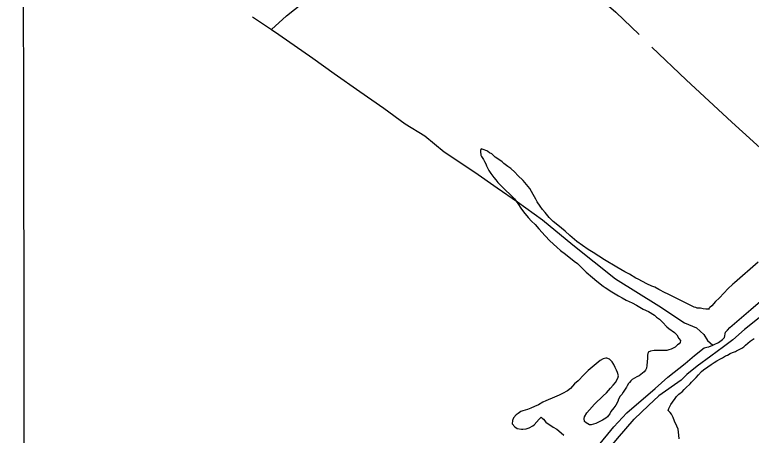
# Model space of a CAD drawing. Extents: x 3324104 to 3361979, y 612876 to 638273.
# Drawn here: x 3343981 to 3345889, y 622153 to 623243 of the extents above; entities that cross this region are included whole.
import ezdxf

# ---------------------------------------------------------------- set-up
doc = ezdxf.new("R2010")
doc.units = 0
for name, color, linetype in [('V-GRID-MAJR', 7, 'Continuous'), ('V-SITE-VEGE', 7, 'Continuous'), ('V-TOPO-SHOR', 7, 'Continuous')]:
    doc.layers.add(name, color=color, linetype=linetype)

msp = doc.modelspace()

# ---------------------------------------------------------------- linework, layer by layer
at = {"layer": 'V-GRID-MAJR'}
msp.add_spline([(3344012.7, 618284.5), (3344002.2, 624342.3), (3343991.6, 630403.6), (3343981, 636464.9), (3343981, 636468.3)], degree=3, dxfattribs=at)
at = {"layer": 'V-SITE-VEGE'}
for p, q in [((3345189.1, 622895.2), (3345187.5, 622891.4)), ((3345187.5, 622891.4), (3345187.5, 622888.2)), ((3345187.5, 622888.2), (3345188.6, 622879)), ((3345194.5, 622893.6), (3345189.1, 622895.2)), ((3345203.7, 622889.8), (3345194.5, 622893.6)), ((3345206.9, 622888.2), (3345203.7, 622889.8)), ((3345211.2, 622885), (3345206.9, 622888.2)), ((3345216.6, 622882.3), (3345211.2, 622885)), ((3345188.6, 622879), (3345190.2, 622875.8)), ((3345190.2, 622875.8), (3345195.1, 622867.8)), ((3345195.1, 622867.8), (3345197.8, 622862.9)), ((3345225.7, 622874.2), (3345216.6, 622882.3)), ((3345232.7, 622869.4), (3345225.7, 622874.2)), ((3345243.5, 622861.3), (3345232.7, 622869.4)), ((3345197.8, 622862.9), (3345201.5, 622856.5)), ((3345201.5, 622856.5), (3345203.1, 622851.1)), ((3345203.1, 622851.1), (3345209.1, 622839.3)), ((3345248.3, 622857), (3345243.5, 622861.3)), ((3345258.5, 622849.5), (3345248.3, 622857)), ((3345266, 622844.7), (3345258.5, 622849.5)), ((3345209.1, 622839.3), (3345214.4, 622831.2)), ((3345214.4, 622831.2), (3345222, 622821)), ((3345276.8, 622835), (3345266, 622844.7)), ((3345284.3, 622826.4), (3345276.8, 622835)), ((3345297.8, 622813.5), (3345284.3, 622826.4)), ((3345222, 622821), (3345227.4, 622815.1)), ((3345227.4, 622815.1), (3345232.7, 622808.1)), ((3345232.7, 622808.1), (3345240.3, 622800)), ((3345306.9, 622803.3), (3345297.8, 622813.5)), ((3345240.3, 622800), (3345253.7, 622786.1)), ((3345315, 622792.6), (3345306.9, 622803.3)), ((3345323.6, 622777), (3345315, 622792.6)), ((3345253.7, 622786.1), (3345262.3, 622778.6)), ((3345262.3, 622778.6), (3345275.2, 622765.7)), ((3345330.6, 622765.2), (3345323.6, 622777)), ((3345275.2, 622765.7), (3345283.8, 622753.8)), ((3345283.8, 622753.8), (3345291.9, 622741.5)), ((3345334.4, 622757.6), (3345330.6, 622765.2)), ((3345341.9, 622746.9), (3345334.4, 622757.6)), ((3345291.9, 622741.5), (3345298.9, 622732.4)), ((3345298.9, 622732.4), (3345310.7, 622717.8)), ((3345348.4, 622738.3), (3345341.9, 622746.9)), ((3345354.8, 622730.2), (3345348.4, 622738.3)), ((3345310.7, 622717.8), (3345319.9, 622708.2)), ((3345365.6, 622717.3), (3345354.8, 622730.2)), ((3345375.8, 622707.1), (3345365.6, 622717.3)), ((3345319.9, 622708.2), (3345329, 622699)), ((3345329, 622699), (3345338.2, 622688.3)), ((3345387.6, 622697.5), (3345375.8, 622707.1)), ((3345407, 622682.4), (3345387.6, 622697.5)), ((3345338.2, 622688.3), (3345354.8, 622670)), ((3345418.8, 622670.6), (3345407, 622682.4)), ((3345354.8, 622670), (3345367.2, 622657.1)), ((3345367.2, 622657.1), (3345385, 622640.5)), ((3345437.1, 622655.6), (3345418.8, 622670.6)), ((3345466.7, 622634.6), (3345437.1, 622655.6)), ((3345385, 622640.5), (3345394.7, 622631.9)), ((3345394.7, 622631.9), (3345408.1, 622622.2)), ((3345408.1, 622622.2), (3345430.1, 622604.5)), ((3345479.1, 622626.6), (3345466.7, 622634.6)), ((3345508.6, 622607.8), (3345479.1, 622626.6)), ((3345430.1, 622604.5), (3345438.8, 622598.1)), ((3345438.8, 622598.1), (3345451.7, 622585.2)), ((3345540.9, 622589), (3345508.6, 622607.8)), ((3345907, 622601.6), (3345845.7, 622548.3)), ((3345451.7, 622585.2), (3345461.3, 622576)), ((3345561.3, 622576.6), (3345540.9, 622589)), ((3345461.3, 622576), (3345477.5, 622561.5)), ((3345477.5, 622561.5), (3345488.8, 622552.4)), ((3345573.2, 622570.7), (3345561.3, 622576.6)), ((3345589.8, 622560.5), (3345573.2, 622570.7)), ((3345596.3, 622557.8), (3345589.8, 622560.5)), ((3345488.8, 622552.4), (3345505.4, 622539.5)), ((3345618.3, 622545.5), (3345596.3, 622557.8)), ((3345631.2, 622539.6), (3345618.3, 622545.5)), ((3345840.9, 622544.5), (3345828, 622532.2)), ((3345845.7, 622548.3), (3345840.9, 622544.5)), ((3345505.4, 622539.5), (3345510.8, 622535.7)), ((3345510.8, 622535.7), (3345528, 622525)), ((3345528, 622525), (3345544.7, 622514.3)), ((3345638.8, 622536.4), (3345631.2, 622539.6)), ((3345649.5, 622531), (3345638.8, 622536.4)), ((3345666.2, 622521.9), (3345649.5, 622531)), ((3345671.6, 622519.7), (3345666.2, 622521.9)), ((3345818.9, 622522.5), (3345805.4, 622508)), ((3345828, 622532.2), (3345818.9, 622522.5)), ((3345544.7, 622514.3), (3345554.4, 622508.9)), ((3345554.4, 622508.9), (3345565.1, 622503.5)), ((3345565.1, 622503.5), (3345580.7, 622496)), ((3345680.7, 622515.4), (3345671.6, 622519.7)), ((3345687.2, 622512.2), (3345680.7, 622515.4)), ((3345740.9, 622484.8), (3345687.2, 622512.2)), ((3345805.4, 622508), (3345796.3, 622499.4)), ((3345580.7, 622496), (3345591.5, 622490.1)), ((3345591.5, 622490.1), (3345609.2, 622479.4)), ((3345745.2, 622483.7), (3345740.9, 622484.8)), ((3345749, 622482.7), (3345745.2, 622483.7)), ((3345754.4, 622482.1), (3345749, 622482.7)), ((3345781.3, 622483.8), (3345778, 622480.5)), ((3345786.6, 622488.6), (3345781.3, 622483.8)), ((3345796.3, 622499.4), (3345786.6, 622488.6)), ((3345609.2, 622479.4), (3345622.7, 622473.5)), ((3345622.7, 622473.5), (3345638.3, 622464.3)), ((3345638.3, 622464.3), (3345643.1, 622459.5)), ((3345757.6, 622482.1), (3345754.4, 622482.1)), ((3345764.6, 622480.5), (3345757.6, 622482.1)), ((3345771, 622479.5), (3345764.6, 622480.5)), ((3345780.2, 622479.5), (3345771, 622479.5)), ((3345778, 622480.5), (3345780.2, 622479.5)), ((3345643.1, 622459.5), (3345651.2, 622453.6)), ((3345651.2, 622453.6), (3345658.7, 622446.1)), ((3345658.7, 622446.1), (3345670, 622433.7)), ((3345670, 622433.7), (3345675.4, 622429.4)), ((3345675.4, 622429.4), (3345689.9, 622419.2)), ((3345689.9, 622419.2), (3345695.8, 622413.3)), ((3345695.8, 622413.3), (3345701.7, 622403.6)), ((3345701.8, 622389.6), (3345698, 622387)), ((3345701.7, 622403.6), (3345705.5, 622398.2)), ((3345704.4, 622393.4), (3345701.8, 622389.6)), ((3345705.5, 622398.2), (3345704.4, 622393.4)), ((3345874.3, 622386.5), (3345880.2, 622391.4)), ((3345880.2, 622391.4), (3345886.1, 622396.7)), ((3345886.1, 622396.7), (3345896.3, 622403.7)), ((3345622.2, 622368.6), (3345620.1, 622360.6)), ((3345628.1, 622370.8), (3345622.2, 622368.6)), ((3345637.3, 622372.4), (3345628.1, 622370.8)), ((3345644.8, 622372.9), (3345637.3, 622372.4)), ((3345670, 622373), (3345644.8, 622372.9)), ((3345675.4, 622374.6), (3345670, 622373)), ((3345681.3, 622376.2), (3345675.4, 622374.6)), ((3345685.1, 622377.8), (3345681.3, 622376.2)), ((3345691.5, 622381.6), (3345685.1, 622377.8)), ((3345694.2, 622383.7), (3345691.5, 622381.6)), ((3345698, 622387), (3345694.2, 622383.7)), ((3345840.5, 622367.7), (3345848, 622370.4)), ((3345848, 622370.4), (3345850.7, 622372)), ((3345850.7, 622372), (3345855.5, 622374.7)), ((3345855.5, 622374.7), (3345859.3, 622375.8)), ((3345859.3, 622375.8), (3345864.6, 622379)), ((3345864.6, 622379), (3345869.5, 622382.2)), ((3345869.5, 622382.2), (3345871.6, 622383.8)), ((3345871.6, 622383.8), (3345874.3, 622386.5)), ((3345505.6, 622351.4), (3345497.5, 622346.5)), ((3345512, 622353), (3345505.6, 622351.4)), ((3345514.7, 622353), (3345512, 622353)), ((3345521.7, 622350.3), (3345514.7, 622353)), ((3345525.5, 622347.1), (3345521.7, 622350.3)), ((3345620.1, 622352.5), (3345618.5, 622333.7)), ((3345620.1, 622360.6), (3345620.1, 622352.5)), ((3345799.6, 622346.2), (3345808.8, 622351.5)), ((3345808.8, 622351.5), (3345814.7, 622353.7)), ((3345814.7, 622353.7), (3345822.2, 622358.5)), ((3345822.2, 622358.5), (3345827, 622360.7)), ((3345827, 622360.7), (3345834.5, 622364.5)), ((3345834.5, 622364.5), (3345840.5, 622367.7)), ((3345497.5, 622346.5), (3345466.3, 622321.2)), ((3345528.7, 622343.3), (3345525.5, 622347.1)), ((3345533, 622336.3), (3345528.7, 622343.3)), ((3345536.2, 622328.3), (3345533, 622336.3)), ((3345618.5, 622333.7), (3345617.4, 622327.2)), ((3345765.2, 622322.5), (3345776.5, 622330.6)), ((3345776.5, 622330.6), (3345785.1, 622336.5)), ((3345785.1, 622336.5), (3345792.6, 622341.9)), ((3345792.6, 622341.9), (3345799.6, 622346.2)), ((3345466.3, 622321.2), (3345455.1, 622309.9)), ((3345539.5, 622321.8), (3345536.2, 622328.3)), ((3345542.1, 622315.9), (3345539.5, 622321.8)), ((3345544.8, 622306.8), (3345542.1, 622315.9)), ((3345611.5, 622317.6), (3345598.6, 622307.3)), ((3345615.2, 622321.3), (3345611.5, 622317.6)), ((3345616.9, 622325.1), (3345615.2, 622321.3)), ((3345617.4, 622327.2), (3345616.9, 622325.1)), ((3345752.3, 622309.6), (3345759.9, 622318.2)), ((3345759.9, 622318.2), (3345765.2, 622322.5)), ((3345440.6, 622294.3), (3345431.4, 622286.3)), ((3345455.1, 622309.9), (3345440.6, 622294.3)), ((3345536.8, 622290.1), (3345543.2, 622300.8)), ((3345543.2, 622300.8), (3345544.8, 622306.8)), ((3345577.1, 622293.9), (3345573.3, 622289.6)), ((3345580.3, 622297.1), (3345577.1, 622293.9)), ((3345592.7, 622304.6), (3345580.3, 622297.1)), ((3345598.6, 622307.3), (3345592.7, 622304.6)), ((3345734.1, 622290.2), (3345746.4, 622303.1)), ((3345746.4, 622303.1), (3345752.3, 622309.6)), ((3345420.7, 622273.9), (3345412.6, 622268)), ((3345431.4, 622286.3), (3345420.7, 622273.9)), ((3345514.2, 622263.2), (3345523.9, 622275)), ((3345523.9, 622275), (3345530.9, 622282.6)), ((3345530.9, 622282.6), (3345536.8, 622290.1)), ((3345565.3, 622277.7), (3345560.4, 622270.2)), ((3345567.4, 622281.5), (3345565.3, 622277.7)), ((3345571.2, 622286.9), (3345567.4, 622281.5)), ((3345573.3, 622289.6), (3345571.2, 622286.9)), ((3345715.3, 622271.9), (3345719.6, 622276.2)), ((3345719.6, 622276.2), (3345730.8, 622285.9)), ((3345730.8, 622285.9), (3345734.1, 622290.2)), ((3345391.1, 622257.2), (3345378.8, 622251.3)), ((3345400.3, 622261), (3345391.1, 622257.2)), ((3345412.6, 622268), (3345400.3, 622261)), ((3345482.5, 622233.6), (3345505.1, 622255.1)), ((3345505.1, 622255.1), (3345514.2, 622263.2)), ((3345549.7, 622254.1), (3345545.4, 622246.6)), ((3345554, 622258.9), (3345549.7, 622254.1)), ((3345556.7, 622264.8), (3345554, 622258.9)), ((3345560.4, 622270.2), (3345556.7, 622264.8)), ((3345691.6, 622248.3), (3345695.4, 622253.6)), ((3345695.4, 622253.6), (3345701.3, 622259.6)), ((3345701.3, 622259.6), (3345705.1, 622261.7)), ((3345705.1, 622261.7), (3345709.9, 622265.5)), ((3345709.9, 622265.5), (3345715.3, 622271.9)), ((3345349.2, 622238.4), (3345337.4, 622231.9)), ((3345356.7, 622242.1), (3345349.2, 622238.4)), ((3345378.8, 622251.3), (3345356.7, 622242.1)), ((3345543.3, 622240.6), (3345537.9, 622231)), ((3345545.4, 622246.6), (3345543.3, 622240.6)), ((3345680.9, 622232.7), (3345684.6, 622239.1)), ((3345684.6, 622239.1), (3345691.6, 622248.3)), ((3345297.6, 622216.3), (3345291.7, 622214.7)), ((3345308.9, 622220.1), (3345297.6, 622216.3)), ((3345318, 622222.8), (3345308.9, 622220.1)), ((3345327.2, 622227.6), (3345318, 622222.8)), ((3345337.4, 622231.9), (3345327.2, 622227.6)), ((3345462.7, 622211), (3345469.6, 622219.1)), ((3345469.6, 622219.1), (3345482.5, 622233.6)), ((3345532.5, 622224), (3345525.5, 622214.3)), ((3345537.9, 622231), (3345532.5, 622224)), ((3345673.4, 622217.1), (3345675.5, 622222.4)), ((3345678.7, 622212.2), (3345673.4, 622217.1)), ((3345675.5, 622222.4), (3345680.9, 622232.7)), ((3345273.4, 622198), (3345270.2, 622191)), ((3345279.9, 622206.1), (3345273.4, 622198)), ((3345284.7, 622209.8), (3345279.9, 622206.1)), ((3345291.7, 622214.7), (3345284.7, 622209.8)), ((3345339.6, 622194.3), (3345344.9, 622200.2)), ((3345344.9, 622200.2), (3345347.6, 622197)), ((3345347.6, 622197), (3345350.9, 622194.3)), ((3345455.7, 622196.5), (3345457.3, 622200.8)), ((3345456.8, 622189), (3345455.7, 622196.5)), ((3345457.3, 622200.8), (3345462.7, 622211)), ((3345512.1, 622197.1), (3345503.5, 622191.7)), ((3345516.4, 622200.8), (3345512.1, 622197.1)), ((3345518, 622203.5), (3345516.4, 622200.8)), ((3345522.9, 622208.9), (3345518, 622203.5)), ((3345525.5, 622214.3), (3345522.9, 622208.9)), ((3345682, 622207.9), (3345678.7, 622212.2)), ((3345686.3, 622198.8), (3345682, 622207.9)), ((3345690.1, 622189.7), (3345686.3, 622198.8)), ((3345270.2, 622191), (3345269.7, 622182.9)), ((3345269.7, 622182.9), (3345276.1, 622174.4)), ((3345313.8, 622172.2), (3345323.4, 622177.6)), ((3345323.4, 622177.6), (3345326.7, 622179.8)), ((3345326.7, 622179.8), (3345339.6, 622194.3)), ((3345350.9, 622194.3), (3345356.8, 622187.3)), ((3345356.8, 622187.3), (3345376.1, 622173.9)), ((3345461.1, 622185.2), (3345456.8, 622189)), ((3345469.7, 622180.4), (3345461.1, 622185.2)), ((3345474, 622180.4), (3345469.7, 622180.4)), ((3345486.3, 622183.1), (3345474, 622180.4)), ((3345503.5, 622191.7), (3345486.3, 622183.1)), ((3345696, 622176.8), (3345690.1, 622189.7)), ((3345276.1, 622174.4), (3345282.6, 622170.6)), ((3345282.6, 622170.6), (3345293.9, 622169)), ((3345293.9, 622169), (3345297.1, 622169)), ((3345297.1, 622169), (3345306.2, 622169.5)), ((3345306.2, 622169.5), (3345313.8, 622172.2)), ((3345376.1, 622173.9), (3345385.3, 622168.5)), ((3345385.3, 622168.5), (3345396.6, 622159.4)), ((3345396.6, 622159.4), (3345403.6, 622152.9)), ((3345699.2, 622169.2), (3345696, 622176.8)), ((3345701.4, 622153.1), (3345699.2, 622169.2)), ((3345702.4, 622143.4), (3345701.4, 622153.1))]:
    msp.add_line(p, q, dxfattribs=at)
at = {"layer": 'V-TOPO-SHOR'}
for points in [[(3344646.3, 623204.5), (3344685.4, 623240.4), (3344746.9, 623289.8), (3344819.5, 623347.4), (3344883.6, 623399.4), (3344950.7, 623453.3), (3345020.6, 623513.7), (3345075.8, 623558.2), (3345128.4, 623600.5), (3345141.7, 623610.3), (3345206.3, 623557.1), (3345286.1, 623478.5), (3345355.6, 623415.8), (3345413.2, 623365.7), (3345468.1, 623311), (3345537.7, 623249.5), (3345598.9, 623192.1)], [(3344597, 623237.9), (3344646.3, 623204.5), (3344665.4, 623191.6), (3344753.4, 623130), (3344808.5, 623090.5), (3344874.9, 623043.8), (3344937.2, 623000.6), (3344992.2, 622960.3), (3345043.2, 622929.5), (3345093.6, 622888), (3345172.5, 622835), (3345230.9, 622794), (3345283.6, 622758.3), (3345348.5, 622711.6), (3345427, 622646.6), (3345537.2, 622558.6), (3345649.4, 622488.3)], [(3345631.3, 623158.9), (3345720.7, 623074.3), (3345838.5, 622964.8), (3345931.2, 622880.9), (3346021.3, 622795), (3346087.6, 622734.7), (3346098.4, 622726.9), (3346113.4, 622711.1), (3346119.5, 622700.5), (3346126.2, 622679.5)], [(3345640.1, 622274), (3345673, 622303.3), (3345717.8, 622338.6), (3345741.5, 622359.7), (3345767.2, 622379.5), (3345773.8, 622380.9), (3345779.1, 622382.3), (3345789.1, 622386.5), (3345792.4, 622387.9), (3345804.3, 622393.4), (3345814.2, 622400.9), (3345819.4, 622406.3), (3345822.6, 622420.4), (3345827.1, 622425.8), (3345833, 622432.5), (3345887.6, 622478.8), (3346084.3, 622648.6)], [(3345649.4, 622488.3), (3345716.1, 622444), (3345747, 622431.2), (3345766, 622414.1), (3345775.5, 622398.9), (3345789.1, 622386.5)], [(3345913.3, 622460.5), (3345871.8, 622427.1), (3345840.9, 622400.6), (3345817.2, 622382.3), (3345784.2, 622357.7), (3345748.6, 622331.8), (3345721.6, 622310.7), (3345707.2, 622295.8), (3345649.1, 622254.8)], [(3345490, 622122.4), (3345532.8, 622175.1), (3345566.7, 622211.1), (3345640.1, 622274)], [(3344536.7, 620908.1), (3344611.9, 621006.4), (3344656, 621066.7), (3344711.2, 621138.9), (3344761.3, 621202.5), (3344840.3, 621302.9), (3344882.6, 621361.8), (3344933.4, 621425.8), (3344973.7, 621472.9), (3345034.7, 621547.5), (3345100.9, 621632.3), (3345172.2, 621723.6), (3345228.5, 621787.5), (3345267.2, 621820.9), (3345295.6, 621850.5), (3345370.4, 621935.6), (3345430, 622002.6), (3345465.8, 622051.2), (3345542.8, 622144.7), (3345586, 622194.4), (3345623, 622230.1), (3345649.1, 622254.8)]]:
    msp.add_lwpolyline(points, dxfattribs=at)

doc.saveas('drawing.dxf')
